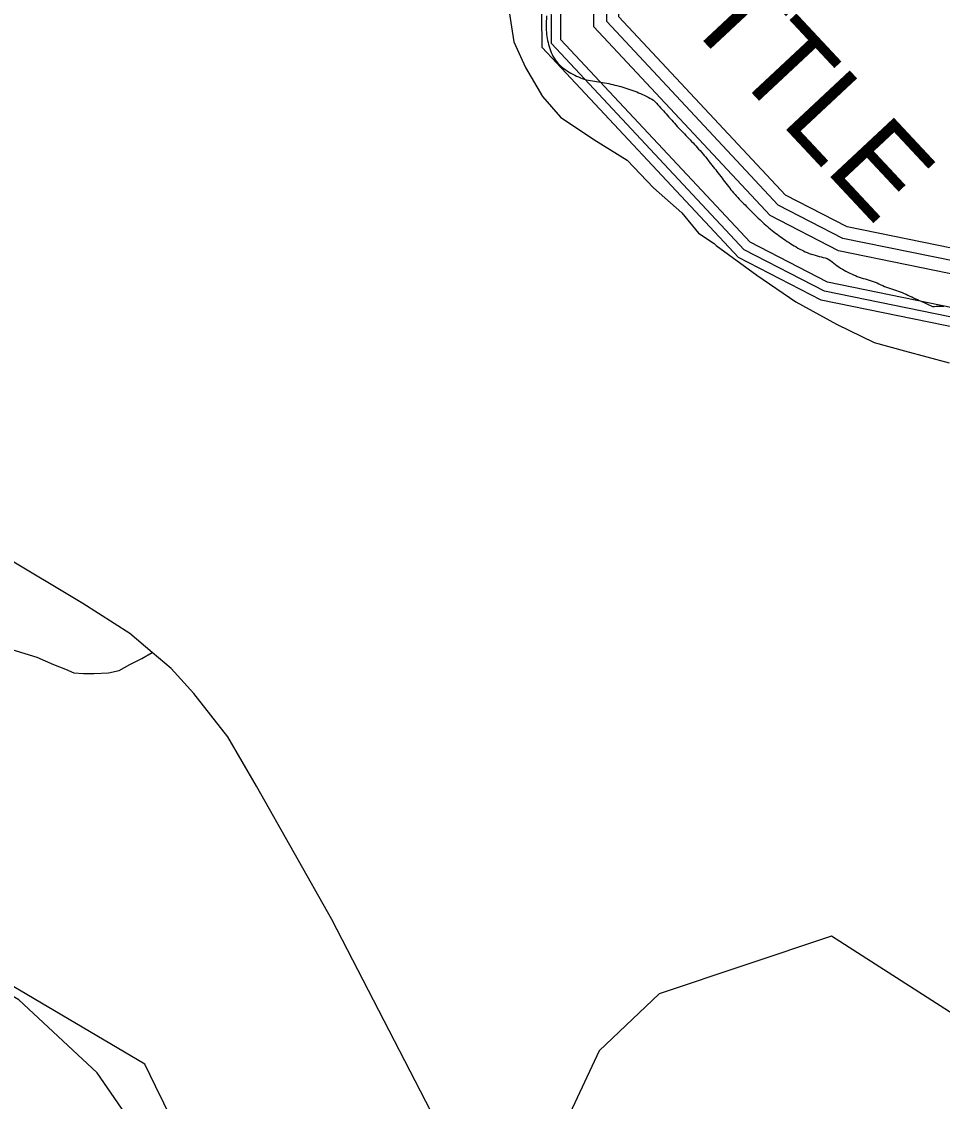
# Model space of a CAD drawing. Extents: x 2206922 to 2357709, y 510027 to 673830.
# Drawn here: x 2288247 to 2290019, y 599971 to 602048 of the extents above; entities that cross this region are included whole.
import ezdxf

# ---------------------------------------------------------------- set-up
doc = ezdxf.new("R2010")
doc.units = 0
for name, color, linetype in [('Exist Boundary Political City Limit New', 7, 'Continuous'), ('Exist Hydrographic Buffer Line', 7, 'Continuous'), ('Exist Hydrographic Creek Single Shore', 7, 'Continuous'), ('Exist Hydrographic Misc Water Feature', 7, 'Continuous'), ('Exist Hydrographic River Shore', 7, 'Continuous'), ('Exist Hydrographic River Shore Label', 7, 'Continuous'), ('Exist Road Non-System Type 51', 7, 'Continuous'), ('Exist Road Primary NC Attributed', 7, 'Continuous'), ('Map Preparation Boundary City Limit Buffer Line', 7, 'Continuous')]:
    doc.layers.add(name, color=color, linetype=linetype)

msp = doc.modelspace()

# ---------------------------------------------------------------- linework, layer by layer
at = {"layer": 'Exist Boundary Political City Limit New'}
for points in [[(2289257.5, 602059.6), (2289256.5, 602043.6), (2289256.5, 602035.6)], [(2289256.5, 602035.6), (2289256.5, 602031.6)], [(2289256.5, 602031.6), (2289257, 602027.6), (2289257.2, 602023.7), (2289257.8, 602019.8), (2289258.5, 602015.8), (2289259.5, 602011.8), (2289260.2, 602007.9), (2289261.2, 602004), (2289262.5, 602000.2), (2289263.8, 601996.4), (2289265, 601992.6), (2289266.5, 601988.8), (2289268, 601985.1), (2289269.8, 601981.5), (2289271.8, 601978), (2289274, 601974.6), (2289276.5, 601971.5), (2289279, 601968.5), (2289281.8, 601965.6), (2289284.8, 601962.8), (2289287.8, 601960.1), (2289291, 601957.6), (2289294.2, 601955.2), (2289297.5, 601952.9), (2289300.8, 601950.8), (2289304.2, 601948.8), (2289307.8, 601946.9), (2289311.5, 601945.1), (2289315, 601943.4), (2289318.8, 601941.8), (2289322.5, 601940.2), (2289326.2, 601938.8), (2289329.8, 601937.3), (2289333.8, 601936.2), (2289337.8, 601935.6), (2289341.8, 601934.9), (2289345.5, 601934.3), (2289349.5, 601933.6), (2289353.5, 601932.9), (2289357.5, 601932.3), (2289361.5, 601931.7), (2289365.2, 601931.1), (2289369.2, 601930.4), (2289373.2, 601929.6), (2289377.2, 601928.9), (2289381, 601928), (2289385, 601927.1), (2289388.8, 601926.2), (2289392.8, 601925.3), (2289396.8, 601924.3), (2289400.5, 601923.2), (2289404.2, 601922.2), (2289408.2, 601921), (2289412, 601919.8), (2289415.8, 601918.5), (2289419.5, 601917.2), (2289423.2, 601915.8), (2289427, 601914.3), (2289430.8, 601912.8), (2289434.5, 601911.2), (2289438, 601909.7), (2289441.8, 601908.1), (2289445.5, 601906.4), (2289449, 601904.7), (2289452.8, 601902.9), (2289456.2, 601901), (2289459.8, 601899), (2289463, 601896.8), (2289466, 601894.3), (2289468.8, 601891.4), (2289471.5, 601888.4), (2289474.2, 601885.4), (2289476.8, 601882.4), (2289479.5, 601879.5), (2289482.2, 601876.5), (2289484.8, 601873.5), (2289487.5, 601870.5), (2289490.2, 601867.5), (2289492.8, 601864.5), (2289495.5, 601861.6), (2289498.2, 601858.6), (2289500.8, 601855.6), (2289503.5, 601852.6), (2289506.2, 601849.6), (2289509, 601846.7), (2289511.5, 601843.8), (2289514.2, 601840.9), (2289517.2, 601837.9), (2289520, 601835.1), (2289522.8, 601832.2), (2289525.5, 601829.3), (2289528.2, 601826.4), (2289531, 601823.6), (2289533.8, 601820.6), (2289536.5, 601817.8), (2289539.2, 601814.8), (2289542, 601811.9), (2289544.8, 601808.9), (2289547.2, 601806), (2289550, 601803)], [(2289550, 601803), (2289552.8, 601800), (2289555.2, 601797), (2289558, 601793.9), (2289560.5, 601790.9), (2289563, 601787.8), (2289565.5, 601784.8), (2289570.5, 601778.5), (2289575.5, 601772.2), (2289578, 601769.1), (2289580.5, 601765.9), (2289582.8, 601762.8), (2289585.2, 601759.6), (2289587.8, 601756.4), (2289590, 601753.2), (2289592.5, 601750), (2289595, 601746.8), (2289597.5, 601743.6), (2289599.8, 601740.5), (2289602.2, 601737.4), (2289604.8, 601734.2), (2289607.2, 601731.1), (2289609.8, 601727.9), (2289612.2, 601724.8), (2289614.8, 601721.7), (2289617.2, 601718.6), (2289620, 601715.6), (2289622.5, 601712.8), (2289625.2, 601709.8), (2289628, 601706.9), (2289630.8, 601704), (2289633.5, 601701.1), (2289636.2, 601698.2), (2289639.2, 601695.4), (2289642, 601692.6), (2289644.8, 601689.8), (2289647.8, 601686.9), (2289650.5, 601684.1), (2289653.2, 601681.3), (2289656.2, 601678.5), (2289659, 601675.7), (2289661.8, 601672.9), (2289664.8, 601670.1), (2289667.5, 601667.3), (2289670.5, 601664.6), (2289673.2, 601661.8), (2289676.2, 601659.1), (2289679.2, 601656.4), (2289682.2, 601653.8), (2289685.2, 601651.2), (2289688.2, 601648.7), (2289691.5, 601646.2), (2289694.5, 601643.8), (2289697.8, 601641.4), (2289701, 601639), (2289704.2, 601636.7), (2289707.5, 601634.4), (2289710.8, 601632), (2289714, 601629.8), (2289717.2, 601627.4), (2289720.5, 601625.2), (2289724, 601622.9), (2289727.2, 601620.8), (2289730.5, 601618.6), (2289734, 601616.5), (2289737.5, 601614.6), (2289741, 601612.6), (2289744.5, 601610.6), (2289748, 601608.8), (2289751.5, 601607), (2289755.2, 601605.2), (2289758.8, 601603.7), (2289762.5, 601602.1), (2289766.2, 601600.9), (2289770, 601599.8), (2289774, 601598.6), (2289777.8, 601597.5), (2289781.8, 601596.5), (2289785.5, 601595.5), (2289789.5, 601594.6), (2289793.2, 601593.4), (2289797, 601592.1), (2289800.8, 601590.5), (2289804, 601588.4), (2289807.2, 601585.9), (2289810.2, 601583.4), (2289813.2, 601580.8), (2289816.5, 601578.3), (2289819.8, 601576.1), (2289823.2, 601574), (2289826.5, 601571.9), (2289830, 601569.9), (2289833.5, 601568), (2289837, 601566.1), (2289840.8, 601564.3), (2289844.2, 601562.6), (2289848, 601560.9), (2289851.5, 601559.4)], [(2289851.5, 601559.4), (2289855.2, 601558), (2289859, 601556.6), (2289863, 601555.4), (2289866.8, 601554.2), (2289870.5, 601553), (2289874.2, 601551.9), (2289878.2, 601550.7), (2289882, 601549.5), (2289885.8, 601548.2), (2289889.5, 601546.8), (2289893.2, 601545.3), (2289897, 601543.6), (2289900.5, 601541.9), (2289904.2, 601540.2), (2289907.8, 601538.6), (2289911.5, 601537.2), (2289915.2, 601535.9), (2289919, 601534.6), (2289923, 601533.4), (2289926.8, 601532.1), (2289930.5, 601530.9), (2289934.2, 601529.6), (2289938, 601528.2), (2289941.8, 601526.8), (2289945.5, 601525.2), (2289949, 601523.6), (2289952.8, 601521.9), (2289956.2, 601520.2), (2289960, 601518.5), (2289963.5, 601516.8), (2289967.2, 601515.1), (2289970.8, 601513.4), (2289974.5, 601511.7), (2289978.2, 601510.1), (2289981.8, 601508.4), (2289985.5, 601506.8), (2289989, 601505.1), (2289992.8, 601503.4), (2289996.2, 601501.8), (2290000, 601500.2), (2290003.8, 601500.3), (2290006.8, 601500.5), (2290009.8, 601500.6), (2290012.8, 601500.7), (2290015.8, 601500.7), (2290018.8, 601500.6), (2290021.8, 601500.5)], [(2287652.5, 597911), (2288657.5, 598839.1), (2288543.2, 598952.7), (2288458.5, 599341.1), (2288727.2, 599547.2), (2288504.8, 600000), (2288484.5, 600042.1), (2286500, 601213.4)]]:
    msp.add_lwpolyline(points, dxfattribs=at)
at = {"layer": 'Exist Hydrographic Buffer Line'}
for points in [[(2290186.9, 601422), (2290058.2, 601475.1), (2289792, 601529.6), (2289637.9, 601609), (2289267, 602005.9), (2289266, 602119.8), (2289327.9, 602271.4), (2289479.7, 602392), (2289629.6, 602467.3), (2289901.6, 602420.9), (2290248.7, 602047.6), (2290412.4, 602066), (2290473.1, 602116.7), (2290472, 602201.4), (2290339.6, 602340), (2290352, 602398.1), (2290383.3, 602417.5), (2291191.5, 602548.9), (2291560.6, 602840.7), (2291704.9, 603010.5)], [(2290193.9, 601438.9), (2290063.5, 601492.6), (2289798.1, 601547), (2289649, 601623.7), (2289285.1, 602013.2), (2289284.3, 602116.3), (2289342.9, 602260.1), (2289489.6, 602376.5), (2289632.4, 602448.3), (2289892.5, 602404), (2290241.7, 602028.5), (2290419.8, 602048.5), (2290491.4, 602108.2), (2290490.2, 602208.8), (2290359.4, 602345.6), (2290368.2, 602386.8), (2290389.8, 602400.1), (2291199.1, 602531.7), (2291573.3, 602827.6), (2291718.7, 602998.8)], [(2290218, 601497.4), (2290082.1, 601553.5), (2289819.3, 601607.3), (2289687.8, 601675), (2289348.3, 602038.4), (2289347.7, 602104.2), (2289395.3, 602220.8), (2289523.9, 602322.9), (2289642.3, 602382.4), (2289860.7, 602345.2), (2290217, 601962), (2290445.8, 601987.6), (2290555.1, 602078.9), (2290553.2, 602234.5), (2290447.4, 602345.3), (2291225.5, 602471.8), (2291617.5, 602781.8), (2291767, 602957.7)], [(2290227.5, 601520.5), (2290089.5, 601577.5), (2289827.7, 601631.1), (2289703.1, 601695.2), (2289373.2, 602048.3), (2289372.7, 602099.4), (2289416, 602205.3), (2289537.4, 602301.7), (2289646.2, 602356.4), (2289848.1, 602322), (2290207.3, 601935.8), (2290456.1, 601963.7), (2290580.2, 602067.3), (2290578.1, 602244.6), (2290498.2, 602328.3), (2291235.9, 602448.2), (2291634.9, 602763.7), (2291786.1, 602941.6)]]:
    msp.add_lwpolyline(points, dxfattribs=at)
at = {"layer": 'Exist Hydrographic Creek Single Shore'}
msp.add_lwpolyline([(2290141.8, 600026), (2290048.7, 600132.8), (2289805.7, 600288.5), (2289473.8, 600177.2), (2289358.7, 600068.1), (2289259.9, 599857), (2289160.9, 599747.4), (2289061.8, 599713.4), (2288678.8, 599685.1), (2288552.9, 599792.6), (2288392.7, 600025.4), (2288241.8, 600166.2), (2286172.8, 601369.1), (2285921.9, 601449.6), (2285472.8, 601445.6), (2285280.7, 601485.5), (2284895.8, 601700), (2284502.7, 601878.5)], dxfattribs=at)
at = {"layer": 'Exist Hydrographic Misc Water Feature'}
msp.add_lwpolyline([(2289184, 602075.6), (2289194.3, 602009.5), (2289217, 601959.9), (2289249.4, 601904.3), (2289284.1, 601864.6), (2289348.3, 601821.3), (2289412.3, 601781.7), (2289462.9, 601728.2), (2289517.4, 601680.6), (2289549.8, 601641.3), (2289579.8, 601621.4), (2289583.9, 601617.5), (2289662.2, 601560.3), (2289737.1, 601508.9), (2289815.2, 601465.8), (2289887.6, 601430.6), (2289945.8, 601415), (2290032.1, 601391.8)], dxfattribs=at)
at = {"layer": 'Exist Hydrographic River Shore'}
for points in [[(2290180, 601405.2), (2290052.8, 601457.6), (2289785.9, 601512.3), (2289626.7, 601594.2), (2289248.8, 601998.7), (2289247.8, 602123.3), (2289312.8, 602282.7), (2289469.9, 602407.4), (2289626.7, 602486.2), (2289910.7, 602437.8), (2290255.8, 602066.8), (2290404.9, 602083.5), (2290454.7, 602125.1), (2290453.9, 602194), (2290319.8, 602334.4), (2290335.8, 602409.5), (2290376.8, 602434.9), (2291183.9, 602566.2), (2291547.9, 602853.9), (2291691, 603022.3)], [(2290236.4, 601542.1), (2290096.3, 601599.9), (2289835.5, 601653.3), (2289717.4, 601714.1), (2289396.4, 602057.6), (2289396.1, 602094.9), (2289435.3, 602190.9), (2289550, 602281.9), (2289649.8, 602332.1), (2289836.4, 602300.3), (2290198.2, 601911.3), (2290465.7, 601941.3), (2290603.7, 602056.5), (2290601.3, 602254.1), (2290545.7, 602312.3), (2291245.6, 602426.1), (2291651.2, 602746.8), (2291803.9, 602926.5)]]:
    msp.add_lwpolyline(points, dxfattribs=at)
at = {"layer": 'Exist Road Non-System Type 51'}
msp.add_lwpolyline([(2288020, 600908.4), (2288054.8, 600895.3), (2288165.1, 600859), (2288276.9, 600825.6), (2288308.8, 600811.1), (2288332, 600802.4), (2288348, 600795.1), (2288366.8, 600793.7), (2288387.2, 600793.7), (2288414.7, 600795.1), (2288435.1, 600799.5), (2288455.4, 600811.1), (2288478.6, 600822.7), (2288498.9, 600834.3)], dxfattribs=at)
at = {"layer": 'Exist Road Primary NC Attributed'}
msp.add_lwpolyline([(2289571.4, 598974.2), (2289374.1, 599312.5), (2289105.2, 599815.2), (2288844.6, 600320.5), (2288699.2, 600577.3), (2288644, 600671.7), (2288578.5, 600755.7), (2288535.2, 600803.8), (2288498.9, 600834.3), (2288455.4, 600870.6), (2288365.4, 600928.7), (2288210.1, 601021.7), (2287972.1, 601143.6), (2287889.4, 601191.6), (2287284.2, 601503.8), (2287011.9, 601642.1), (2287007.1, 601632.6), (2286949, 601655.9), (2286475.6, 601901), (2286406.7, 601936.7), (2286240.2, 602020.1), (2286239.7, 602020.4), (2286167.6, 602056.5)], dxfattribs=at)
at = {"layer": 'Map Preparation Boundary City Limit Buffer Line'}
for points in [[(2289257.5, 602059.6), (2289256.5, 602043.6), (2289256.5, 602035.6)], [(2289256.5, 602035.6), (2289256.5, 602031.6)], [(2289256.5, 602031.6), (2289257, 602027.6), (2289257.2, 602023.7), (2289257.8, 602019.8), (2289258.5, 602015.8), (2289259.5, 602011.8), (2289260.2, 602007.9), (2289261.2, 602004), (2289262.5, 602000.2), (2289263.8, 601996.4), (2289265, 601992.6), (2289266.5, 601988.8), (2289268, 601985.1), (2289269.8, 601981.5), (2289271.8, 601978), (2289274, 601974.6), (2289276.5, 601971.5), (2289279, 601968.5), (2289281.8, 601965.6), (2289284.8, 601962.8), (2289287.8, 601960.1), (2289291, 601957.6), (2289294.2, 601955.2), (2289297.5, 601952.9), (2289300.8, 601950.8), (2289304.2, 601948.8), (2289307.8, 601946.9), (2289311.5, 601945.1), (2289315, 601943.4), (2289318.8, 601941.8), (2289322.5, 601940.2), (2289326.2, 601938.8), (2289329.8, 601937.3), (2289333.8, 601936.2), (2289337.8, 601935.6), (2289341.8, 601934.9), (2289345.5, 601934.3), (2289349.5, 601933.6), (2289353.5, 601932.9), (2289357.5, 601932.3), (2289361.5, 601931.7), (2289365.2, 601931.1), (2289369.2, 601930.4), (2289373.2, 601929.6), (2289377.2, 601928.9), (2289381, 601928), (2289385, 601927.1), (2289388.8, 601926.2), (2289392.8, 601925.3), (2289396.8, 601924.3), (2289400.5, 601923.2), (2289404.2, 601922.2), (2289408.2, 601921), (2289412, 601919.8), (2289415.8, 601918.5), (2289419.5, 601917.2), (2289423.2, 601915.8), (2289427, 601914.3), (2289430.8, 601912.8), (2289434.5, 601911.2), (2289438, 601909.7), (2289441.8, 601908.1), (2289445.5, 601906.4), (2289449, 601904.7), (2289452.8, 601902.9), (2289456.2, 601901), (2289459.8, 601899), (2289463, 601896.8), (2289466, 601894.3), (2289468.8, 601891.4), (2289471.5, 601888.4), (2289474.2, 601885.4), (2289476.8, 601882.4), (2289479.5, 601879.5), (2289482.2, 601876.5), (2289484.8, 601873.5), (2289487.5, 601870.5), (2289490.2, 601867.5), (2289492.8, 601864.5), (2289495.5, 601861.6), (2289498.2, 601858.6), (2289500.8, 601855.6), (2289503.5, 601852.6), (2289506.2, 601849.6), (2289509, 601846.7), (2289511.5, 601843.8), (2289514.2, 601840.9), (2289517.2, 601837.9), (2289520, 601835.1), (2289522.8, 601832.2), (2289525.5, 601829.3), (2289528.2, 601826.4), (2289531, 601823.6), (2289533.8, 601820.6), (2289536.5, 601817.8), (2289539.2, 601814.8), (2289542, 601811.9), (2289544.8, 601808.9), (2289547.2, 601806), (2289550, 601803)], [(2289550, 601803), (2289552.8, 601800), (2289555.2, 601797), (2289558, 601793.9), (2289560.5, 601790.9), (2289563, 601787.8), (2289565.5, 601784.8), (2289570.5, 601778.5), (2289575.5, 601772.2), (2289578, 601769.1), (2289580.5, 601765.9), (2289582.8, 601762.8), (2289585.2, 601759.6), (2289587.8, 601756.4), (2289590, 601753.2), (2289592.5, 601750), (2289595, 601746.8), (2289597.5, 601743.6), (2289599.8, 601740.5), (2289602.2, 601737.4), (2289604.8, 601734.2), (2289607.2, 601731.1), (2289609.8, 601727.9), (2289612.2, 601724.8), (2289614.8, 601721.7), (2289617.2, 601718.6), (2289620, 601715.6), (2289622.5, 601712.8), (2289625.2, 601709.8), (2289628, 601706.9), (2289630.8, 601704), (2289633.5, 601701.1), (2289636.2, 601698.2), (2289639.2, 601695.4), (2289642, 601692.6), (2289644.8, 601689.8), (2289647.8, 601686.9), (2289650.5, 601684.1), (2289653.2, 601681.3), (2289656.2, 601678.5), (2289659, 601675.7), (2289661.8, 601672.9), (2289664.8, 601670.1), (2289667.5, 601667.3), (2289670.5, 601664.6), (2289673.2, 601661.8), (2289676.2, 601659.1), (2289679.2, 601656.4), (2289682.2, 601653.8), (2289685.2, 601651.2), (2289688.2, 601648.7), (2289691.5, 601646.2), (2289694.5, 601643.8), (2289697.8, 601641.4), (2289701, 601639), (2289704.2, 601636.7), (2289707.5, 601634.4), (2289710.8, 601632), (2289714, 601629.8), (2289717.2, 601627.4), (2289720.5, 601625.2), (2289724, 601622.9), (2289727.2, 601620.8), (2289730.5, 601618.6), (2289734, 601616.5), (2289737.5, 601614.6), (2289741, 601612.6), (2289744.5, 601610.6), (2289748, 601608.8), (2289751.5, 601607), (2289755.2, 601605.2), (2289758.8, 601603.7), (2289762.5, 601602.1), (2289766.2, 601600.9), (2289770, 601599.8), (2289774, 601598.6), (2289777.8, 601597.5), (2289781.8, 601596.5), (2289785.5, 601595.5), (2289789.5, 601594.6), (2289793.2, 601593.4), (2289797, 601592.1), (2289800.8, 601590.5), (2289804, 601588.4), (2289807.2, 601585.9), (2289810.2, 601583.4), (2289813.2, 601580.8), (2289816.5, 601578.3), (2289819.8, 601576.1), (2289823.2, 601574), (2289826.5, 601571.9), (2289830, 601569.9), (2289833.5, 601568), (2289837, 601566.1), (2289840.8, 601564.3), (2289844.2, 601562.6), (2289848, 601560.9), (2289851.5, 601559.4)], [(2289851.5, 601559.4), (2289855.2, 601558), (2289859, 601556.6), (2289863, 601555.4), (2289866.8, 601554.2), (2289870.5, 601553), (2289874.2, 601551.9), (2289878.2, 601550.7), (2289882, 601549.5), (2289885.8, 601548.2), (2289889.5, 601546.8), (2289893.2, 601545.3), (2289897, 601543.6), (2289900.5, 601541.9), (2289904.2, 601540.2), (2289907.8, 601538.6), (2289911.5, 601537.2), (2289915.2, 601535.9), (2289919, 601534.6), (2289923, 601533.4), (2289926.8, 601532.1), (2289930.5, 601530.9), (2289934.2, 601529.6), (2289938, 601528.2), (2289941.8, 601526.8), (2289945.5, 601525.2), (2289949, 601523.6), (2289952.8, 601521.9), (2289956.2, 601520.2), (2289960, 601518.5), (2289963.5, 601516.8), (2289967.2, 601515.1), (2289970.8, 601513.4), (2289974.5, 601511.7), (2289978.2, 601510.1), (2289981.8, 601508.4), (2289985.5, 601506.8), (2289989, 601505.1), (2289992.8, 601503.4), (2289996.2, 601501.8), (2290000, 601500.2), (2290003.8, 601500.3), (2290006.8, 601500.5), (2290009.8, 601500.6), (2290012.8, 601500.7), (2290015.8, 601500.7), (2290018.8, 601500.6), (2290021.8, 601500.5)], [(2287652.5, 597911), (2288657.5, 598839.1), (2288543.2, 598952.7), (2288458.5, 599341.1), (2288727.2, 599547.2), (2288504.8, 600000), (2288484.5, 600042.1), (2286500, 601213.4)]]:
    msp.add_lwpolyline(points, dxfattribs=at)

# ---------------------------------------------------------------- texts
at = {"layer": 'Exist Hydrographic River Shore Label'}
msp.add_text('LITTLE', height=167.32, rotation=313.0561, dxfattribs=at).set_placement((2289391.9, 602189.5))

doc.saveas('drawing.dxf')
